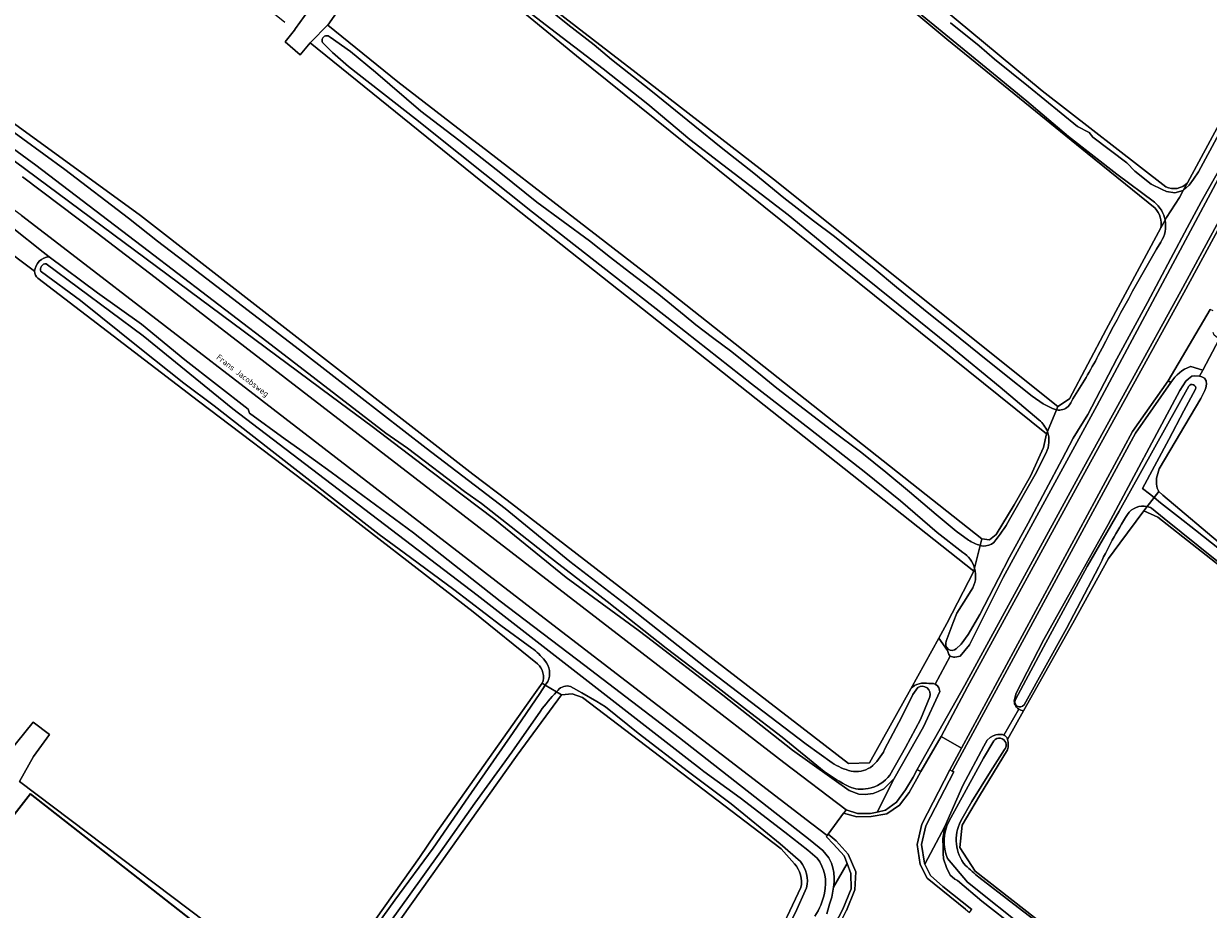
# Model space of a CAD drawing. Header units: metres. Extents: x 149984 to 156489, y 469398 to 478068.
# Tile 400 of 656: x 152796 to 152975, y 474138 to 474272. Entities that reach past the tile are written whole.
import ezdxf
from ezdxf.enums import TextEntityAlignment as Align

# ---------------------------------------------------------------- set-up
doc = ezdxf.new("R2010")
doc.units = ezdxf.units.M
doc.header["$LTSCALE"] = 0.75
for name, color, linetype, lineweight in [('B-WE-GK-BESCHOEIING-G', 252, 'GK-BESCHOEIING-SO', 18), ('B-WE-GR-GRAS-GV', 252, 'Continuous', 13), ('B-WE-OG-BEBOUWING-GV', 6, 'Continuous', 35), ('B-WE-OG-TERREIN_ERF-GV', 252, 'Continuous', 18), ('B-WE-OG-TERREIN_OEVER-GV', 252, 'Continuous', 18), ('B-WE-OG-TOPOGRAFIE-T18', 7, 'Continuous', 18), ('B-WE-OG-WATER-GV', 252, 'Continuous', 18), ('B-WE-OG-WATER_SLOOT-GV', 252, 'Continuous', 18), ('B-WE-OG-WEG-GV', 252, 'Continuous', 18), ('B-WE-VH-GESLOTENVERHARDING_ASFALT-GV', 252, 'Continuous', 18), ('B-WE-VH-GESLOTENVERHARDING_BETON-GV', 252, 'Continuous', 18), ('B-WE-VH-HALFVERHARDING_GRASBETONSTEEN-GV', 252, 'Continuous', 18)]:
    doc.layers.add(name, color=color, linetype=linetype, lineweight=lineweight)
doc.styles.add('NLCS-ISO-M500-T18', font='NLCS-ISO.ttf', dxfattribs={"height": 0.9})
doc.linetypes.add('GK-BESCHOEIING-SO', pattern='A,18,-3,[1,NLCS.SHX,S=0.6,R=0,X=0,Y=0],-3', length=24)

msp = doc.modelspace()

# ---------------------------------------------------------------- linework, layer by layer
at = {"layer": 'B-WE-GK-BESCHOEIING-G', "flags": 128}
for points in [[(152973.223, 474216.404), (152971.417, 474213.101), (152969.153, 474208.765), (152965.169, 474201.389), (152966.249, 474200.576), (152966.941, 474200.014)], [(152966.941, 474200.014), (152967.92, 474199.217), (152970.618, 474197.095), (152973.188, 474195.08), (152976.83, 474192.211), (152980.139, 474189.638), (152985.106, 474185.693), (152989.38, 474182.402), (152990.529, 474181.499)]]:
    msp.add_lwpolyline(points, dxfattribs=at)
at = {"layer": 'B-WE-GR-GRAS-GV', "flags": 128}
for points in [[(152913.647, 474362.59), (152912.192, 474360.473), (152911.776, 474359.95), (152882.426, 474323.034), (152879.78, 474319.727), (152881.319, 474318.481), (152885.337, 474315.229), (152950.027, 474261.519), (152968.7, 474247.009)], [(152971.978, 474247.57), (152991.831, 474284.405), (152993.816, 474288.374), (152993.714, 474289.948), (152993.127, 474290.95), (152990.964, 474293.533), (152986.746, 474297.288), (152965.373, 474315.758), (152944.747, 474333.101), (152942.287, 474335.169), (152933.711, 474341.977), (152920.643, 474352.472), (152913.428, 474358.545)], [(152967.085, 474243.739), (152956.811, 474252.089), (152945.015, 474261.676), (152935.604, 474269.325), (152924.515, 474278.608), (152906.683, 474293.014), (152896.634, 474301.944), (152892.392, 474305.441), (152879.075, 474316.11)], [(152855.7, 474289.698), (152888.657, 474264.208), (152909.41, 474248.158), (152952.405, 474213.762), (152954.178, 474214.917), (152959.681, 474225.404), (152967.984, 474240.806)], [(152785.85, 474262.975), (152813.765, 474242.641), (152863.981, 474203.57), (152869.194, 474199.607), (152920.788, 474159.788), (152923.962, 474159.92), (152930.163, 474171.123), (152934.402, 474178.782), (152935.604, 474180.954), (152939.705, 474188.892), (152865.225, 474247.894), (152839.414, 474268.751), (152837.92, 474266.946), (152835.663, 474268.902), (152837.027, 474270.68), (152837.191, 474270.903), (152839.189, 474273.617), (152839.825, 474274.087), (152837.623, 474275.674)], [(152797.787, 474234.223), (152792.434, 474238.238), (152790.87, 474239.411), (152788.396, 474239.576), (152778.231, 474226.329), (152774.65, 474221.663), (152750.004, 474189.544), (152764.851, 474178.308), (152780.171, 474167.751), (152786.719, 474162.909), (152792.275, 474159.535), (152797.554, 474166.084), (152800.014, 474164.179), (152797.633, 474160.845), (152795.503, 474157.1), (152828.778, 474131.921), (152830.825, 474134.475), (152832.36, 474133.06), (152830.517, 474130.605), (152836.616, 474125.99), (152838.918, 474129.363), (152842.093, 474127.048), (152843.436, 474128.443)], [(152873.754, 474174.892), (152864.057, 474182.718), (152840.201, 474201.18), (152822.529, 474214.602), (152798.26, 474233.16)], [(153043.242, 474137.41), (153009.329, 474163.327), (152979.299, 474187.801), (152967.525, 474197.062), (152965.378, 474198.011), (152961.781, 474193.118), (152960.068, 474190.788), (152954.686, 474181.037), (152947.223, 474167.756), (152944.788, 474163.423)], [(152843.436, 474128.443), (152849.417, 474136.387), (152855.943, 474145.595), (152858.37, 474149.172), (152872.979, 474169.845), (152874.477, 474171.937)], [(152912.621, 474144.66), (152910.603, 474146.93), (152880.586, 474169.784), (152879, 474170.331), (152877.415, 474170.167), (152870.69, 474161.091), (152846.071, 474126.38)], [(152944.77, 474161.874), (152940.573, 474154.944), (152937.939, 474150.479), (152937.569, 474147.104), (152939.908, 474143.523), (152967.279, 474122.152)], [(152911.494, 474136.66), (152913.579, 474141.054)]]:
    msp.add_lwpolyline(points, dxfattribs=at)
msp.add_lwpolyline([(152854.377, 474287.581), (152854.275, 474287.448), (152843.397, 474273.294), (152842.074, 474271.442), (152852.657, 474262.843), (152890.89, 474233.342), (152940.896, 474193.786), (152940.92, 474193.792), (152942.074, 474193.645), (152943.065, 474194.422), (152945.8, 474198.922), (152948.262, 474203.223), (152950.236, 474207.596), (152950.685, 474209.661), (152879.645, 474266.812), (152859.755, 474283.161)], close=True, dxfattribs=at)
at = {"layer": 'B-WE-GR-GRAS-GV'}
for points in [[(152968.7, 474247.009, 0.3268612), (152971.978, 474247.57)], [(152967.984, 474240.806, 0.2371474), (152967.085, 474243.739)], [(152798.26, 474233.16, -0.1625837), (152797.787, 474234.223)], [(152874.477, 474171.937, 0.3253579), (152873.754, 474174.892)], [(152944.788, 474163.423, -0.1614263), (152944.77, 474161.874)], [(152913.579, 474141.054, 0.2336586), (152912.621, 474144.66)]]:
    msp.add_lwpolyline(points, format="xyb", dxfattribs=at)
at = {"layer": 'B-WE-OG-BEBOUWING-GV', "flags": 128}
msp.add_lwpolyline([(152797.147, 474155.219), (152784.073, 474138.458), (152820.825, 474109.79), (152833.878, 474126.464)], close=True, dxfattribs=at)
at = {"layer": 'B-WE-OG-TERREIN_ERF-GV', "flags": 128}
for points in [[(152839.189, 474273.617), (152837.191, 474270.903), (152837.027, 474270.68), (152835.663, 474268.902), (152837.92, 474266.946), (152839.414, 474268.751), (152839.626, 474268.966), (152841.992, 474271.359), (152842.074, 474271.442), (152843.397, 474273.294)], [(152800.003, 474236.402), (152799.07, 474237.1), (152794.384, 474240.828)], [(152792.434, 474238.238), (152797.787, 474234.223)], [(152976.762, 474223.933), (152974.284, 474219.288), (152973.8, 474218.38), (152974.16, 474218.27), (152974.55, 474218.04), (152974.81, 474217.68), (152974.86, 474217.14), (152974.77, 474216.6), (152974.62, 474216.22), (152973.98, 474215.01), (152967.72, 474204.37), (152967.33, 474202.94), (152967.32, 474202.06), (152967.39, 474201.42), (152967.64, 474200.91), (152968.24, 474200.36), (152977.6, 474192.51)], [(152843.436, 474128.443), (152842.093, 474127.048), (152838.918, 474129.363), (152836.616, 474125.99), (152830.517, 474130.605), (152828.778, 474131.921), (152795.503, 474157.1), (152797.633, 474160.845), (152800.014, 474164.179), (152797.554, 474166.084), (152792.275, 474159.535), (152786.719, 474162.909), (152780.171, 474167.751), (152764.851, 474178.308), (152750.004, 474189.544)], [(152932.92, 474171.89), (152933.32, 474171.9), (152933.6, 474171.89), (152933.88, 474171.8), (152936.14, 474176.02), (152935.94, 474176.27), (152935.73, 474176.87), (152934.402, 474178.782), (152930.163, 474171.123)]]:
    msp.add_lwpolyline(points, dxfattribs=at)
at = {"layer": 'B-WE-OG-TERREIN_ERF-GV'}
for points in [[(152797.787, 474234.223, -0.3715431), (152800.003, 474236.402)], [(152930.163, 474171.123, -0.2608819), (152932.92, 474171.89)]]:
    msp.add_lwpolyline(points, format="xyb", dxfattribs=at)
at = {"layer": 'B-WE-OG-TERREIN_ERF-GV', "flags": 128}
for points in [[(152944.788, 474163.423), (152947.223, 474167.756), (152946.78, 474167.85), (152946.49, 474168.03), (152944.223, 474164.094), (152944.43, 474164.01), (152944.74, 474163.7)], [(152784.073, 474138.458), (152797.147, 474155.219), (152833.878, 474126.464), (152820.825, 474109.79)]]:
    msp.add_lwpolyline(points, close=True, dxfattribs=at)
at = {"layer": 'B-WE-OG-TERREIN_OEVER-GV', "flags": 128}
for points in [[(152930.163, 474171.123), (152923.962, 474159.92), (152920.788, 474159.788), (152869.194, 474199.607), (152863.981, 474203.57), (152813.765, 474242.641), (152785.85, 474262.975), (152680.678, 474335.868), (152622.319, 474376.094), (152616.384, 474380.185), (152578.946, 474405.982), (152579.055, 474407.289), (152591.259, 474425.182), (152603.42, 474441.569), (152657.342, 474403.199), (152666.258, 474396.854), (152722.747, 474357.431), (152797.923, 474302.147), (152799.741, 474300.81), (152808.553, 474293.689), (152835.573, 474271.855)], [(152968.7, 474247.009), (152950.027, 474261.519), (152885.337, 474315.229), (152881.319, 474318.481)], [(152879.075, 474316.11), (152892.392, 474305.441), (152896.634, 474301.944), (152906.683, 474293.014), (152924.515, 474278.608), (152935.604, 474269.325), (152945.015, 474261.676), (152956.811, 474252.089), (152967.085, 474243.739)], [(152952.2, 474213.273), (152952.405, 474213.762), (152909.41, 474248.158), (152888.657, 474264.208), (152855.7, 474289.698), (152854.377, 474287.581), (152859.755, 474283.161), (152879.645, 474266.812), (152950.685, 474209.661), (152950.817, 474209.976)], [(152994.379, 474289.287), (152993.816, 474288.374), (152991.831, 474284.405), (152971.978, 474247.57), (152971.353, 474246.411), (152972.246, 474247.22), (152972.9, 474248.126), (152973.64, 474249.258), (152976.77, 474255.057), (152979.427, 474259.652), (152981.077, 474261.909), (152982.146, 474263.713), (152983.187, 474265.98), (152984.385, 474268.885), (152985.054, 474269.91), (152985.838, 474271.711), (152986.193, 474272.668), (152987.64, 474275.387), (152989.94, 474279.016), (152992.687, 474283.97), (152993.813, 474286.095)], [(152949.547, 474211.742), (152943.701, 474216.682), (152936.06, 474222.951), (152928.283, 474229.243), (152919.065, 474236.665), (152911.647, 474242.745), (152901.786, 474250.304), (152896.781, 474254.162), (152890.448, 474259.485), (152883.681, 474264.831), (152874.943, 474271.546), (152864.537, 474279.602), (152856.088, 474286.529)], [(152966.98, 474244.645), (152961.299, 474248.895), (152954.003, 474254.615), (152947.723, 474259.948), (152943.208, 474263.602), (152923.042, 474280.195)], [(152873.518, 474275.456), (152878.37, 474271.522), (152882.349, 474268.45), (152884.977, 474266.21), (152890.903, 474261.535), (152897.557, 474256.136), (152901.547, 474252.931), (152906.482, 474249.026), (152910.977, 474245.339), (152915.501, 474241.868), (152918.641, 474239.462), (152921.753, 474236.961), (152924.648, 474234.621), (152928.024, 474231.813), (152932.884, 474227.861), (152936.35, 474225.119), (152940.524, 474221.73), (152944.34, 474218.68), (152948.528, 474215.338), (152950.195, 474214.184), (152951.584, 474213.484)], [(152940.653, 474192.789), (152940.896, 474193.786), (152890.89, 474233.342), (152852.657, 474262.843), (152842.074, 474271.442), (152841.992, 474271.359), (152839.626, 474268.966), (152839.414, 474268.751), (152865.225, 474247.894), (152939.705, 474188.892), (152939.815, 474189.345)], [(152936.201, 474271.765), (152940.487, 474268.293), (152942.804, 474266.29), (152947.97, 474262.154), (152955.356, 474256.117), (152957.116, 474255.187), (152957.694, 474254.494), (152962.826, 474250.631), (152964.049, 474249.352), (152966.476, 474247.395), (152968.162, 474246.562), (152968.799, 474246.282), (152970.081, 474246.084), (152971.353, 474246.411), (152971.978, 474247.57)], [(152770, 474269.2), (152842.6, 474215.35), (152848.77, 474210.76), (152857.66, 474204.02), (152867.33, 474196.71), (152878.1, 474187.94), (152888.99, 474179.96), (152890.243, 474179), (152901.77, 474170.16), (152912.31, 474161.83), (152920.88, 474155.73), (152922.35, 474155.16), (152923.29, 474155.14), (152924.47, 474155.28), (152925.27, 474155.57), (152926.08, 474155.97), (152927.69, 474157.54), (152932.12, 474165.34), (152934.55, 474170.67), (152934.42, 474171.26), (152934.23, 474171.56), (152933.88, 474171.8), (152933.6, 474171.89), (152933.32, 474171.9), (152932.92, 474171.89)], [(152842.434, 474269.601), (152845.509, 474267.436), (152849.274, 474264.298), (152856.124, 474258.409), (152861.904, 474254.06), (152868.251, 474249.039), (152873.658, 474244.657), (152881.639, 474238.823), (152884.788, 474236.327), (152887.697, 474234.081), (152892.103, 474230.691), (152895.952, 474227.609), (152897.718, 474226.12), (152900.221, 474224.2), (152903.116, 474222.035), (152907.743, 474218.371), (152909.916, 474216.556), (152914.09, 474213.36), (152918.194, 474210.183), (152922.765, 474206.751), (152926.396, 474203.872), (152929.982, 474200.896), (152933.987, 474197.427), (152937.014, 474194.916), (152938.907, 474193.574)], [(152855.344, 474257.243), (152845.187, 474265.162), (152842.771, 474267.308), (152841.417, 474268.637)], [(152917.086, 474158.612), (152910.73, 474163.77), (152905.373, 474167.914), (152899.521, 474172.48), (152893.232, 474177.222), (152884.294, 474184.298), (152875.233, 474191.315), (152865.299, 474199.096), (152862.747, 474200.942), (152854.104, 474207.498), (152850.865, 474209.746), (152832.847, 474223.614), (152814.954, 474237.332), (152797.957, 474250.274), (152783.643, 474260.711)], [(152792.833, 474256.582), (152802.347, 474249.607), (152811.974, 474242.27), (152816.346, 474238.764), (152821.445, 474234.874), (152829.187, 474228.948), (152837.83, 474222.333), (152846.827, 474215.32), (152856.97, 474207.474), (152868.897, 474198.334), (152878.656, 474190.358), (152887.813, 474183.292), (152899.131, 474174.382), (152909.951, 474166.116), (152914.367, 474162.758), (152918.282, 474159.927)], [(152938.043, 474191.718), (152934.144, 474194.726), (152928.605, 474199.501), (152923.401, 474203.763), (152915.015, 474210.311), (152906.132, 474217.199), (152894.496, 474226.358), (152883.663, 474234.825), (152873.024, 474243.155), (152862.078, 474251.858), (152855.344, 474257.243)], [(152939.815, 474189.345), (152939.705, 474188.892), (152935.604, 474180.954), (152934.402, 474178.782), (152935.73, 474176.87), (152935.94, 474176.27), (152936.14, 474176.02), (152936.61, 474175.91), (152936.83, 474175.91), (152937.13, 474175.92), (152937.62, 474176.03), (152939.05, 474177.73), (152944.15, 474187.91), (152950.14, 474198.9), (152958.28, 474213.87), (152977.8, 474250.33)], [(152977.394, 474250.589), (152974.061, 474244.699), (152971.955, 474240.798), (152969.472, 474236.132), (152965.939, 474229.479), (152961.308, 474220.995), (152956.914, 474212.556), (152954.7, 474208.969), (152953.074, 474205.828), (152950.604, 474201.196), (152947.935, 474196.121), (152945.117, 474190.997), (152943.433, 474187.769), (152940.611, 474182.343), (152938.864, 474179.297), (152937.797, 474177.83), (152937.058, 474177.142)], [(152968.594, 474241.938), (152967.984, 474240.806), (152959.681, 474225.404), (152954.178, 474214.917), (152952.405, 474213.762), (152952.2, 474213.273)], [(152967.984, 474240.806), (152968.594, 474241.938)], [(152799.552, 474235.362), (152814.179, 474224.449), (152827.718, 474213.416), (152864.635, 474185.265), (152896.364, 474160.574), (152898.378, 474158.982), (152898.913, 474158.585), (152904.372, 474154.615), (152911.156, 474149.45), (152914.609, 474146.727), (152916.054, 474145.525)], [(152917.47, 474137.1), (152917.9, 474138.53), (152918.24, 474139.6), (152918.44, 474140.82), (152918.487, 474141.127), (152918.6, 474141.87), (152918.61, 474142.47), (152918.57, 474143.31), (152918.42, 474144.04), (152918.21, 474144.74), (152917.77, 474145.57), (152916.87, 474146.64), (152914.98, 474148.2), (152895.25, 474163.71), (152880.91, 474174.65), (152868.12, 474184.35), (152855.03, 474194.67), (152842.6, 474203.85), (152837.86, 474207.26), (152835.62, 474208.84), (152830.23, 474212.75), (152830.05, 474213.39), (152820.49, 474220.85), (152813.92, 474226.23), (152807.28, 474230.96), (152800.003, 474236.402)], [(152872.922, 474177.263), (152868.219, 474180.684), (152861.141, 474186.099), (152853.646, 474191.643), (152849.862, 474194.409), (152833.237, 474207.383), (152824.902, 474213.888), (152820.348, 474217.304), (152813.679, 474222.599), (152804.727, 474229.78), (152798.803, 474234.115), (152798.732, 474234.167)], [(152798.26, 474233.16), (152822.529, 474214.602), (152840.201, 474201.18), (152864.057, 474182.718), (152873.754, 474174.892)], [(152973.223, 474216.404), (152971.417, 474213.101), (152969.153, 474208.765), (152965.169, 474201.389), (152966.249, 474200.576), (152966.941, 474200.014), (152967.64, 474200.91), (152967.39, 474201.42), (152967.32, 474202.06), (152967.33, 474202.94), (152967.72, 474204.37), (152973.98, 474215.01), (152974.62, 474216.22), (152974.77, 474216.6), (152974.86, 474217.14), (152974.81, 474217.68), (152974.55, 474218.04), (152974.16, 474218.27), (152973.8, 474218.38), (152973.04, 474218.41), (152972.64, 474218.36), (152972.14, 474217.95), (152971.74, 474217.6), (152970.82, 474216.21), (152959.98, 474195.96), (152950.26, 474178.56), (152946.11, 474170.42), (152945.83, 474169.48)], [(152945.975, 474169.485), (152950.21, 474177.391), (152956.823, 474189.574), (152961.658, 474197.974), (152972.181, 474216.847)], [(152950.817, 474209.976), (152950.685, 474209.661), (152950.236, 474207.596), (152948.262, 474203.223), (152945.8, 474198.922), (152943.065, 474194.422), (152942.074, 474193.645), (152940.92, 474193.792), (152940.896, 474193.786), (152940.653, 474192.789)], [(152945.112, 474196.698), (152948.994, 474203.513), (152950.626, 474206.776)], [(152977.6, 474192.51), (152968.24, 474200.36), (152967.64, 474200.91), (152966.941, 474200.014), (152967.92, 474199.217), (152970.618, 474197.095), (152973.188, 474195.08), (152976.83, 474192.211)], [(152946.49, 474168.03), (152946.78, 474167.85), (152947.223, 474167.756), (152954.686, 474181.037), (152960.068, 474190.788), (152961.781, 474193.118), (152965.378, 474198.011), (152965.879, 474198.653)], [(152965.879, 474198.653), (152965.378, 474198.011), (152967.525, 474197.062), (152979.299, 474187.801), (153009.329, 474163.327), (153043.242, 474137.41)], [(153042.413, 474138.247), (153035.474, 474143.953), (153025.988, 474151.346), (153017.116, 474158.366), (153006.438, 474166.327), (152995.712, 474174.877), (152985.988, 474182.784), (152979.005, 474188.38), (152968.463, 474196.872), (152966.545, 474198.408)], [(152958.58, 474189.537), (152953.685, 474180.227), (152947.293, 474168.676)], [(152935.544, 474178.303), (152936.561, 474181.137), (152937.12, 474182.524), (152938.169, 474184.221), (152939.321, 474185.954)], [(152874.208, 474167.732), (152869.889, 474161.513), (152864.316, 474153.811), (152859.137, 474146.447), (152854.262, 474139.694), (152849.592, 474133.181), (152845.169, 474126.706), (152843.864, 474127.6), (152846.375, 474131.025), (152852.228, 474139.166), (152858.028, 474146.996), (152863.323, 474154.793), (152870.071, 474164.516), (152874.142, 474170.409), (152874.945, 474171.655), (152874.477, 474171.937), (152872.979, 474169.845), (152858.37, 474149.172), (152855.943, 474145.595), (152849.417, 474136.387), (152843.436, 474128.443)], [(152874.477, 474171.937), (152874.945, 474171.655), (152875.317, 474172.231)], [(152876.888, 474170.878), (152876.651, 474170.627), (152877.415, 474170.167), (152879, 474170.331), (152880.586, 474169.784), (152910.603, 474146.93), (152912.621, 474144.66)], [(152877.415, 474170.167), (152876.651, 474170.627)], [(152913.499, 474144.977), (152910.462, 474147.682), (152903.045, 474153.738), (152896.611, 474158.528), (152888.963, 474164.385), (152884.067, 474168.377), (152882.753, 474169.188), (152880.455, 474170.496), (152878.752, 474171.427)], [(152926.225, 474161.92), (152928.81, 474166.865), (152930.484, 474170.219), (152931.235, 474171.304)], [(152846.071, 474126.38), (152870.69, 474161.091), (152877.415, 474170.167)], [(152933.043, 474169.887), (152931.638, 474166.464), (152929.398, 474162.214), (152926.996, 474158.064)], [(152944.788, 474163.423), (152944.74, 474163.7), (152944.43, 474164.01), (152944.223, 474164.094), (152944.01, 474164.18), (152943.35, 474164.19), (152943.01, 474164.14), (152942.61, 474164), (152942.17, 474163.73), (152941.74, 474163.32), (152941.2, 474162.43), (152938.05, 474156.47), (152935.33, 474150.3), (152935, 474148.45), (152935.05, 474147.05), (152935.094, 474146.247), (152935.14, 474145.42), (152935.58, 474144.08), (152936.12, 474142.95), (152936.43, 474142.66), (152936.83, 474142.35), (152937.22, 474142.1), (152940.9, 474138.98), (152951.49, 474130.74)], [(152935.912, 474151.042), (152941.153, 474160.642), (152942.73, 474163.249)], [(152967.279, 474122.152), (152939.908, 474143.523), (152937.569, 474147.104), (152937.939, 474150.479), (152940.573, 474154.944), (152944.77, 474161.874)], [(152944.332, 474161.917), (152942.232, 474158.604), (152939.398, 474154.09), (152937.725, 474151.123)], [(152947.974, 474134.493), (152938.725, 474141.884), (152935.742, 474145.468)], [(152940.464, 474142.612), (152946.404, 474138.025), (152956.668, 474130.189)], [(152913.579, 474141.054), (152911.494, 474136.66), (152902.729, 474119.545), (152893.757, 474102.53), (152893.376, 474101.939), (152880.689, 474078.733)], [(152881.274, 474079.276), (152883.707, 474083.541), (152888.44, 474091.95), (152893.877, 474101.972), (152896.223, 474106.361), (152901.785, 474117.016), (152903.436, 474119.965), (152908.683, 474129.172), (152912.734, 474137.276), (152914.418, 474141.028)]]:
    msp.add_lwpolyline(points, dxfattribs=at)
at = {"layer": 'B-WE-OG-TERREIN_OEVER-GV'}
for points in [[(152841.417, 474268.637, -1.008981), (152842.434, 474269.601)], [(152971.978, 474247.57, -0.3268612), (152968.7, 474247.009)], [(152968.594, 474241.938, 0.1913804), (152966.98, 474244.645)], [(152967.085, 474243.739, -0.2371474), (152967.984, 474240.806)], [(152967.939, 474238.632, 0.2022127), (152968.594, 474241.938)], [(152958.514, 474221.488, -0.0143141), (152967.939, 474238.632)], [(152800.003, 474236.402, 0.3715431), (152797.787, 474234.223)], [(152798.732, 474234.167, -0.5653524), (152799.552, 474235.362)], [(152797.787, 474234.223, 0.1625837), (152798.26, 474233.16)], [(152954.665, 474214.919, 0.0209428), (152958.514, 474221.488)], [(152972.181, 474216.847, -0.8478647), (152973.223, 474216.404)], [(152952.2, 474213.273, 0.2265788), (152953.96, 474213.762)], [(152953.96, 474213.762, 0.0623096), (152954.665, 474214.919)], [(152951.584, 474213.484, 0.0762494), (152952.2, 474213.273)], [(152950.817, 474209.976, 0.1377708), (152949.547, 474211.742)], [(152950.626, 474206.776, 0.2077441), (152950.817, 474209.976)], [(152962.924, 474197.453, 0.0305094), (152958.58, 474189.537)], [(152965.879, 474198.653, 0.3148783), (152962.924, 474197.453)], [(152966.545, 474198.408, 0.0636803), (152965.879, 474198.653)], [(152942.706, 474193.241, 0.0501663), (152945.112, 474196.698)], [(152938.907, 474193.574, 0.073027), (152940.653, 474192.789)], [(152940.653, 474192.789, 0.0179144), (152941.099, 474192.68)], [(152941.099, 474192.68, 0.1969399), (152942.706, 474193.241)], [(152939.815, 474189.345, 0.1837545), (152938.043, 474191.718)], [(152939.321, 474185.954, 0.2151352), (152939.815, 474189.345)], [(152937.058, 474177.142, -0.8151914), (152935.544, 474178.303)], [(152874.868, 474175.361, 0.067069), (152872.922, 474177.263)], [(152873.754, 474174.892, -0.3253579), (152874.477, 474171.937)], [(152875.317, 474172.231, 0.3025628), (152874.868, 474175.361)], [(152876.651, 474170.627, 0.0263239), (152874.208, 474167.732)], [(152878.752, 474171.427, 0.3337208), (152876.888, 474170.878)], [(152932.92, 474171.89, 0.2608819), (152930.163, 474171.123)], [(152931.235, 474171.304, -0.7139531), (152933.043, 474169.887)], [(152945.83, 474169.48, 0.2967278), (152946.49, 474168.03)], [(152947.293, 474168.676, -0.9287911), (152945.975, 474169.485)], [(152942.73, 474163.249, -1.0367497), (152944.332, 474161.917)], [(152944.77, 474161.874, 0.1614263), (152944.788, 474163.423)], [(152924.083, 474159.229, 0.1171468), (152926.225, 474161.92)], [(152918.282, 474159.927, 0.0765075), (152921.15, 474158.652)], [(152920.801, 474156.333, -0.0325745), (152917.086, 474158.612)], [(152921.15, 474158.652, 0.1968231), (152924.083, 474159.229)], [(152926.996, 474158.064, -0.1978534), (152923.721, 474156.049)], [(152923.721, 474156.049, -0.1718248), (152920.801, 474156.333)], [(152935.742, 474145.468, -0.2206375), (152935.912, 474151.042)], [(152937.725, 474151.123, 0.2999882), (152938.428, 474144.392)], [(152916.054, 474145.525, -0.2150054), (152917.141, 474140.231)], [(152912.621, 474144.66, -0.2336586), (152913.579, 474141.054)], [(152914.418, 474141.028, 0.2435741), (152913.499, 474144.977)], [(152938.428, 474144.392, 0.0068879), (152940.464, 474142.612)], [(152917.141, 474140.231, -0.0899886), (152915.672, 474136.735)]]:
    msp.add_lwpolyline(points, format="xyb", dxfattribs=at)
at = {"layer": 'B-WE-OG-WATER-GV', "flags": 128}
for points in [[(152783.643, 474260.711), (152797.957, 474250.274), (152814.954, 474237.332), (152832.847, 474223.614), (152850.865, 474209.746), (152854.104, 474207.498), (152862.747, 474200.942), (152865.299, 474199.096), (152875.233, 474191.315), (152884.294, 474184.298), (152893.232, 474177.222), (152899.521, 474172.48), (152905.373, 474167.914), (152910.73, 474163.77), (152917.086, 474158.612)], [(152918.282, 474159.927), (152914.367, 474162.758), (152909.951, 474166.116), (152899.131, 474174.382), (152887.813, 474183.292), (152878.656, 474190.358), (152868.897, 474198.334), (152856.97, 474207.474), (152846.827, 474215.32), (152837.83, 474222.333), (152829.187, 474228.948), (152821.445, 474234.874), (152816.346, 474238.764), (152811.974, 474242.27), (152802.347, 474249.607), (152792.833, 474256.582)], [(152931.235, 474171.304), (152930.484, 474170.219), (152928.81, 474166.865), (152926.225, 474161.92)], [(152926.996, 474158.064), (152929.398, 474162.214), (152931.638, 474166.464), (152933.043, 474169.887)]]:
    msp.add_lwpolyline(points, dxfattribs=at)
at = {"layer": 'B-WE-OG-WATER-GV'}
for points in [[(152933.043, 474169.887, 0.7139531), (152931.235, 474171.304)], [(152926.225, 474161.92, -0.1171468), (152924.083, 474159.229)], [(152921.15, 474158.652, -0.0765075), (152918.282, 474159.927)], [(152917.086, 474158.612, 0.0325745), (152920.801, 474156.333)], [(152924.083, 474159.229, -0.1968231), (152921.15, 474158.652)], [(152923.721, 474156.049, 0.1978534), (152926.996, 474158.064)], [(152920.801, 474156.333, 0.1718248), (152923.721, 474156.049)]]:
    msp.add_lwpolyline(points, format="xyb", dxfattribs=at)
at = {"layer": 'B-WE-OG-WATER_SLOOT-GV', "flags": 128}
for points in [[(152856.088, 474286.529), (152864.537, 474279.602), (152874.943, 474271.546), (152883.681, 474264.831), (152890.448, 474259.485), (152896.781, 474254.162), (152901.786, 474250.304), (152911.647, 474242.745), (152919.065, 474236.665), (152928.283, 474229.243), (152936.06, 474222.951), (152943.701, 474216.682), (152949.547, 474211.742)], [(152993.813, 474286.095), (152992.687, 474283.97), (152989.94, 474279.016), (152987.64, 474275.387), (152986.193, 474272.668), (152985.838, 474271.711), (152985.054, 474269.91), (152984.385, 474268.885), (152983.187, 474265.98), (152982.146, 474263.713), (152981.077, 474261.909), (152979.427, 474259.652), (152976.77, 474255.057), (152973.64, 474249.258), (152972.9, 474248.126), (152972.246, 474247.22), (152971.353, 474246.411), (152970.797, 474245.379), (152968.809, 474242.337), (152968.594, 474241.938)], [(152923.042, 474280.195), (152943.208, 474263.602), (152947.723, 474259.948), (152954.003, 474254.615), (152961.299, 474248.895), (152966.98, 474244.645)], [(152951.584, 474213.484), (152950.195, 474214.184), (152948.528, 474215.338), (152944.34, 474218.68), (152940.524, 474221.73), (152936.35, 474225.119), (152932.884, 474227.861), (152928.024, 474231.813), (152924.648, 474234.621), (152921.753, 474236.961), (152918.641, 474239.462), (152915.501, 474241.868), (152910.977, 474245.339), (152906.482, 474249.026), (152901.547, 474252.931), (152897.557, 474256.136), (152890.903, 474261.535), (152884.977, 474266.21), (152882.349, 474268.45), (152878.37, 474271.522), (152873.518, 474275.456)], [(152968.594, 474241.938), (152968.809, 474242.337), (152970.797, 474245.379), (152971.353, 474246.411), (152970.081, 474246.084), (152968.799, 474246.282), (152968.162, 474246.562), (152966.476, 474247.395), (152964.049, 474249.352), (152962.826, 474250.631), (152957.694, 474254.494), (152957.116, 474255.187), (152955.356, 474256.117), (152947.97, 474262.154), (152942.804, 474266.29), (152940.487, 474268.293), (152936.201, 474271.765)], [(152938.907, 474193.574), (152937.014, 474194.916), (152933.987, 474197.427), (152929.982, 474200.896), (152926.396, 474203.872), (152922.765, 474206.751), (152918.194, 474210.183), (152914.09, 474213.36), (152909.916, 474216.556), (152907.743, 474218.371), (152903.116, 474222.035), (152900.221, 474224.2), (152897.718, 474226.12), (152895.952, 474227.609), (152892.103, 474230.691), (152887.697, 474234.081), (152884.788, 474236.327), (152881.639, 474238.823), (152873.658, 474244.657), (152868.251, 474249.039), (152861.904, 474254.06), (152856.124, 474258.409), (152849.274, 474264.298), (152845.509, 474267.436), (152842.434, 474269.601)], [(152841.417, 474268.637), (152842.771, 474267.308), (152845.187, 474265.162), (152855.344, 474257.243), (152862.078, 474251.858), (152873.024, 474243.155), (152883.663, 474234.825), (152894.496, 474226.358), (152906.132, 474217.199), (152915.015, 474210.311), (152923.401, 474203.763), (152928.605, 474199.501), (152934.144, 474194.726), (152938.043, 474191.718)], [(152937.058, 474177.142), (152937.797, 474177.83), (152938.864, 474179.297), (152940.611, 474182.343), (152943.433, 474187.769), (152945.117, 474190.997), (152947.935, 474196.121), (152950.604, 474201.196), (152953.074, 474205.828), (152954.7, 474208.969), (152956.914, 474212.556), (152961.308, 474220.995), (152965.939, 474229.479), (152969.472, 474236.132), (152971.955, 474240.798), (152974.061, 474244.699), (152977.394, 474250.589)], [(152916.054, 474145.525), (152914.609, 474146.727), (152911.156, 474149.45), (152904.372, 474154.615), (152898.913, 474158.585), (152898.378, 474158.982), (152896.364, 474160.574), (152864.635, 474185.265), (152827.718, 474213.416), (152814.179, 474224.449), (152799.552, 474235.362)], [(152798.732, 474234.167), (152798.803, 474234.115), (152804.727, 474229.78), (152813.679, 474222.599), (152820.348, 474217.304), (152824.902, 474213.888), (152833.237, 474207.383), (152849.862, 474194.409), (152853.646, 474191.643), (152861.141, 474186.099), (152868.219, 474180.684), (152872.922, 474177.263)], [(152972.181, 474216.847), (152961.658, 474197.974), (152956.823, 474189.574), (152950.21, 474177.391), (152945.975, 474169.485)], [(152965.879, 474198.653), (152966.941, 474200.014), (152966.249, 474200.576), (152965.169, 474201.389), (152969.153, 474208.765), (152971.417, 474213.101), (152973.223, 474216.404)], [(152952.2, 474213.273), (152950.817, 474209.976)], [(152950.817, 474209.976), (152952.2, 474213.273)], [(152950.626, 474206.776), (152948.994, 474203.513), (152945.112, 474196.698)], [(153043.232, 474139.587), (153039.043, 474143.317), (153034.539, 474146.969), (153029.95, 474150.405), (153025.921, 474153.658), (153022.182, 474156.38), (153017.952, 474159.535), (153014.242, 474162.617), (153010.954, 474165.2), (153007.203, 474168.134), (153004.742, 474170.178), (152999.919, 474173.966), (152995.654, 474177.361), (152991.9, 474180.422), (152990.529, 474181.499), (152989.38, 474182.402), (152985.106, 474185.693), (152980.139, 474189.638), (152976.83, 474192.211), (152973.188, 474195.08), (152970.618, 474197.095), (152967.92, 474199.217), (152966.941, 474200.014), (152965.879, 474198.653)], [(152966.545, 474198.408), (152968.463, 474196.872), (152979.005, 474188.38), (152985.988, 474182.784), (152995.712, 474174.877), (153006.438, 474166.327), (153017.116, 474158.366), (153025.988, 474151.346), (153035.474, 474143.953), (153042.413, 474138.247)], [(152940.653, 474192.789), (152939.815, 474189.345)], [(152939.815, 474189.345), (152940.653, 474192.789)], [(152947.293, 474168.676), (152953.685, 474180.227), (152958.58, 474189.537)], [(152939.321, 474185.954), (152938.169, 474184.221), (152937.12, 474182.524), (152936.561, 474181.137), (152935.544, 474178.303)], [(152874.945, 474171.655), (152874.142, 474170.409), (152870.071, 474164.516), (152863.323, 474154.793), (152858.028, 474146.996), (152852.228, 474139.166), (152846.375, 474131.025), (152843.864, 474127.6), (152845.169, 474126.706), (152849.592, 474133.181), (152854.262, 474139.694), (152859.137, 474146.447), (152864.316, 474153.811), (152869.889, 474161.513), (152874.208, 474167.732)], [(152875.317, 474172.231), (152874.945, 474171.655)], [(152876.651, 474170.627), (152874.945, 474171.655)], [(152874.945, 474171.655), (152876.651, 474170.627), (152876.888, 474170.878)], [(152878.752, 474171.427), (152880.455, 474170.496), (152882.753, 474169.188), (152884.067, 474168.377), (152888.963, 474164.385), (152896.611, 474158.528), (152903.045, 474153.738), (152910.462, 474147.682), (152913.499, 474144.977)], [(152942.73, 474163.249), (152941.153, 474160.642), (152935.912, 474151.042)], [(152937.725, 474151.123), (152939.398, 474154.09), (152942.232, 474158.604), (152944.332, 474161.917)], [(152935.742, 474145.468), (152938.725, 474141.884), (152947.974, 474134.493)], [(152956.668, 474130.189), (152946.404, 474138.025), (152940.464, 474142.612)], [(152914.418, 474141.028), (152912.734, 474137.276), (152908.683, 474129.172), (152903.436, 474119.965), (152901.785, 474117.016), (152896.223, 474106.361), (152893.877, 474101.972), (152888.44, 474091.95), (152883.707, 474083.541), (152881.274, 474079.276)]]:
    msp.add_lwpolyline(points, dxfattribs=at)
at = {"layer": 'B-WE-OG-WATER_SLOOT-GV'}
for points in [[(152842.434, 474269.601, 1.008981), (152841.417, 474268.637)], [(152966.98, 474244.645, -0.1913804), (152968.594, 474241.938)], [(152968.594, 474241.938, -0.2022127), (152967.939, 474238.632)], [(152967.939, 474238.632, 0.0143141), (152958.514, 474221.488)], [(152799.552, 474235.362, 0.5653524), (152798.732, 474234.167)], [(152958.514, 474221.488, -0.0209428), (152954.665, 474214.919)], [(152973.223, 474216.404, 0.8478647), (152972.181, 474216.847)], [(152953.96, 474213.762, -0.2265788), (152952.2, 474213.273)], [(152954.665, 474214.919, -0.0623096), (152953.96, 474213.762)], [(152952.2, 474213.273, -0.0762494), (152951.584, 474213.484)], [(152949.547, 474211.742, -0.1377708), (152950.817, 474209.976)], [(152950.817, 474209.976, -0.2077441), (152950.626, 474206.776)], [(152958.58, 474189.537, -0.0305094), (152962.924, 474197.453)], [(152962.924, 474197.453, -0.3148783), (152965.879, 474198.653)], [(152965.879, 474198.653, -0.0636803), (152966.545, 474198.408)], [(152945.112, 474196.698, -0.0501663), (152942.706, 474193.241)], [(152940.653, 474192.789, -0.073027), (152938.907, 474193.574)], [(152941.099, 474192.68, -0.0179144), (152940.653, 474192.789)], [(152942.706, 474193.241, -0.1969399), (152941.099, 474192.68)], [(152938.043, 474191.718, -0.1837545), (152939.815, 474189.345)], [(152939.815, 474189.345, -0.2151352), (152939.321, 474185.954)], [(152935.544, 474178.303, 0.8151914), (152937.058, 474177.142)], [(152872.922, 474177.263, -0.067069), (152874.868, 474175.361)], [(152874.868, 474175.361, -0.3025628), (152875.317, 474172.231)], [(152874.208, 474167.732, -0.0263239), (152876.651, 474170.627)], [(152876.888, 474170.878, -0.3337208), (152878.752, 474171.427)], [(152945.975, 474169.485, 0.9287911), (152947.293, 474168.676)], [(152944.332, 474161.917, 1.0367497), (152942.73, 474163.249)], [(152935.912, 474151.042, 0.2206375), (152935.742, 474145.468)], [(152938.428, 474144.392, -0.2999882), (152937.725, 474151.123)], [(152917.141, 474140.231, 0.2150054), (152916.054, 474145.525)], [(152913.499, 474144.977, -0.2435741), (152914.418, 474141.028)], [(152940.464, 474142.612, -0.0068879), (152938.428, 474144.392)], [(152915.672, 474136.735, 0.0899886), (152917.141, 474140.231)]]:
    msp.add_lwpolyline(points, format="xyb", dxfattribs=at)
at = {"layer": 'B-WE-OG-WEG-GV', "flags": 128}
for points in [[(152917.55, 474148.91), (152915.233, 474150.669), (152873.488, 474182.812), (152832.084, 474214.755), (152802.771, 474237.304), (152795.784, 474242.64), (152788.126, 474248.286), (152779.305, 474254.769), (152737.399, 474283.639), (152694.565, 474313.086), (152651.193, 474342.995), (152609.831, 474371.439), (152560.734, 474405.283), (152517.371, 474435.191)], [(152795.976, 474248.478), (152807.234, 474239.969), (152815.974, 474233.26), (152824.056, 474227.044), (152858.285, 474200.61), (152896.117, 474171.457), (152910.975, 474159.979), (152920.409, 474152.805), (152922.115, 474152.277), (152924.108, 474152.235), (152925.077, 474152.463), (152927.69, 474157.54), (152926.08, 474155.97), (152925.27, 474155.57), (152924.47, 474155.28), (152923.29, 474155.14), (152922.35, 474155.16), (152920.88, 474155.73), (152912.31, 474161.83), (152901.77, 474170.16), (152890.243, 474179), (152888.99, 474179.96), (152878.1, 474187.94), (152867.33, 474196.71), (152857.66, 474204.02), (152848.77, 474210.76), (152842.6, 474215.35), (152770, 474269.2)], [(152977.8, 474250.33), (152958.28, 474213.87), (152950.14, 474198.9), (152944.15, 474187.91), (152939.05, 474177.73), (152937.62, 474176.03), (152937.13, 474175.92), (152936.83, 474175.91), (152936.61, 474175.91), (152936.14, 474176.02), (152933.88, 474171.8), (152934.23, 474171.56), (152934.42, 474171.26), (152934.55, 474170.67), (152932.12, 474165.34), (152927.69, 474157.54), (152925.077, 474152.463), (152926.351, 474152.763), (152928.036, 474153.956), (152929.374, 474155.823), (152930.524, 474157.767), (152931.136, 474158.886), (152938.323, 474171.648), (152955.775, 474203.581), (152971, 474231.193), (152985.685, 474258.314)], [(152794.384, 474240.828), (152799.07, 474237.1), (152800.003, 474236.402), (152807.28, 474230.96), (152813.92, 474226.23), (152820.49, 474220.85), (152830.05, 474213.39), (152830.23, 474212.75), (152835.62, 474208.84), (152837.86, 474207.26), (152842.6, 474203.85), (152855.03, 474194.67), (152868.12, 474184.35), (152880.91, 474174.65), (152895.25, 474163.71), (152914.98, 474148.2), (152916.87, 474146.64), (152917.77, 474145.57), (152918.21, 474144.74), (152918.42, 474144.04), (152918.57, 474143.31), (152918.61, 474142.47), (152918.6, 474141.87), (152918.487, 474141.127), (152920.549, 474144.704), (152920.12, 474145.836), (152918.492, 474147.615), (152917.419, 474148.739), (152917.55, 474148.91)], [(152945.83, 474169.48), (152946.11, 474170.42), (152950.26, 474178.56), (152959.98, 474195.96), (152970.82, 474216.21), (152971.74, 474217.6), (152972.14, 474217.95), (152972.64, 474218.36), (152973.04, 474218.41), (152973.8, 474218.38), (152974.284, 474219.288), (152972.478, 474219.838), (152972.434, 474219.822)], [(152969.496, 474217.422), (152969.473, 474217.384), (152964.12, 474209.751), (152936.621, 474159.003), (152936.442, 474158.672), (152936.662, 474158.554), (152932.469, 474150.39), (152931.787, 474147.553), (152932.242, 474144.733), (152932.312, 474144.59), (152935.33, 474150.3), (152938.05, 474156.47), (152941.2, 474162.43), (152941.74, 474163.32), (152942.17, 474163.73), (152942.61, 474164), (152943.01, 474164.14), (152943.35, 474164.19), (152944.01, 474164.18), (152944.223, 474164.094), (152946.49, 474168.03)], [(152951.49, 474130.74), (152940.9, 474138.98), (152937.22, 474142.1), (152936.83, 474142.35), (152936.43, 474142.66), (152936.12, 474142.95), (152935.58, 474144.08), (152935.14, 474145.42), (152935.094, 474146.247), (152935.05, 474147.05), (152935, 474148.45), (152935.33, 474150.3), (152932.312, 474144.59), (152933.159, 474142.879), (152934.995, 474141.223), (152939.384, 474137.752)], [(152917.416, 474133.046), (152919.925, 474137.814), (152921.152, 474140.882), (152921.125, 474143.183), (152920.549, 474144.704), (152918.487, 474141.127), (152918.44, 474140.82), (152918.24, 474139.6), (152917.9, 474138.53), (152917.47, 474137.1)]]:
    msp.add_lwpolyline(points, dxfattribs=at)
at = {"layer": 'B-WE-OG-WEG-GV'}
for points in [[(152972.434, 474219.822, 0.1667347), (152969.496, 474217.422)], [(152946.49, 474168.03, -0.2967278), (152945.83, 474169.48)]]:
    msp.add_lwpolyline(points, format="xyb", dxfattribs=at)
at = {"layer": 'B-WE-VH-GESLOTENVERHARDING_ASFALT-GV', "flags": 128}
for points in [[(152971.439, 474230.953), (152986.125, 474258.076), (152985.685, 474258.314), (152971, 474231.193), (152955.775, 474203.581), (152938.323, 474171.648), (152931.136, 474158.886), (152931.199, 474158.851), (152931.675, 474158.585), (152934.757, 474163.915), (152938.761, 474171.406), (152956.213, 474203.34)], [(152964.12, 474209.751), (152969.473, 474217.384), (152969.496, 474217.422), (152969.064, 474217.671), (152963.694, 474210.015), (152937.845, 474162.135), (152936.088, 474158.86), (152936.442, 474158.672), (152936.621, 474159.003)]]:
    msp.add_lwpolyline(points, close=True, dxfattribs=at)
for points in [[(152986.125, 474258.076), (152971.439, 474230.953), (152956.213, 474203.34), (152938.761, 474171.406), (152934.757, 474163.915), (152937.845, 474162.135), (152963.694, 474210.015), (152969.064, 474217.671), (152975.407, 474228.431)], [(152975.875, 474228.256), (152975.407, 474228.431), (152969.064, 474217.671), (152969.496, 474217.422)], [(152972.434, 474219.822), (152972.478, 474219.838), (152974.284, 474219.288), (152976.762, 474223.933), (152976.004, 474224.572), (152975.885, 474224.94)], [(152938.462, 474137.766), (152932.638, 474142.466), (152931.616, 474144.533), (152931.125, 474147.578), (152931.855, 474150.618), (152936.088, 474158.86), (152937.845, 474162.135), (152934.757, 474163.915), (152931.675, 474158.585), (152931.084, 474157.487), (152929.927, 474155.446), (152928.473, 474153.526), (152926.555, 474152.22), (152924.183, 474151.779), (152922.033, 474151.772), (152920.027, 474152.281), (152917.717, 474149.132), (152918.877, 474148.125), (152920.706, 474146.127), (152921.861, 474143.457), (152921.734, 474140.692), (152920.476, 474137.582)]]:
    msp.add_lwpolyline(points, dxfattribs=at)
at = {"layer": 'B-WE-VH-GESLOTENVERHARDING_ASFALT-GV'}
msp.add_lwpolyline([(152969.496, 474217.422, -0.1667347), (152972.434, 474219.822)], format="xyb", dxfattribs=at)
at = {"layer": 'B-WE-VH-GESLOTENVERHARDING_BETON-GV', "flags": 128}
msp.add_lwpolyline([(152795.784, 474242.64), (152802.771, 474237.304), (152832.084, 474214.755), (152873.488, 474182.812), (152915.233, 474150.669), (152917.55, 474148.91), (152917.717, 474149.132), (152920.027, 474152.281), (152920.052, 474152.314), (152920.409, 474152.805), (152910.975, 474159.979), (152896.117, 474171.457), (152858.285, 474200.61), (152824.056, 474227.044), (152815.974, 474233.26), (152807.234, 474239.969), (152795.976, 474248.478)], dxfattribs=at)
at = {"layer": 'B-WE-VH-HALFVERHARDING_GRASBETONSTEEN-GV', "flags": 128}
for points in [[(152931.675, 474158.585), (152931.199, 474158.851), (152931.136, 474158.886), (152930.524, 474157.767), (152929.374, 474155.823), (152928.036, 474153.956), (152926.351, 474152.763), (152925.077, 474152.463), (152924.108, 474152.235), (152922.115, 474152.277), (152920.409, 474152.805), (152920.052, 474152.314), (152920.027, 474152.281), (152922.033, 474151.772), (152924.183, 474151.779), (152926.555, 474152.22), (152928.473, 474153.526), (152929.927, 474155.446), (152931.084, 474157.487)], [(152938.462, 474137.766), (152939.058, 474137.304), (152939.287, 474137.63), (152939.384, 474137.752), (152934.995, 474141.223), (152933.159, 474142.879), (152932.312, 474144.59), (152932.242, 474144.733), (152931.787, 474147.553), (152932.469, 474150.39), (152936.662, 474158.554), (152936.442, 474158.672), (152936.088, 474158.86), (152931.855, 474150.618), (152931.125, 474147.578), (152931.616, 474144.533), (152932.638, 474142.466)], [(152917.717, 474149.132), (152917.55, 474148.91), (152917.419, 474148.739), (152918.492, 474147.615), (152920.12, 474145.836), (152920.549, 474144.704), (152921.125, 474143.183), (152921.152, 474140.882), (152919.925, 474137.814), (152917.416, 474133.046), (152917.948, 474132.758), (152920.476, 474137.582), (152921.734, 474140.692), (152921.861, 474143.457), (152920.706, 474146.127), (152918.877, 474148.125)]]:
    msp.add_lwpolyline(points, close=True, dxfattribs=at)

# ---------------------------------------------------------------- texts
at = {"layer": 'B-WE-OG-TOPOGRAFIE-T18', "style": 'NLCS-ISO-M500-T18'}
msp.add_text('Frans Jacobsweg', height=0.9, rotation=322.4, dxfattribs=at).set_placement((152829.153, 474218.356), align=Align.MIDDLE)

doc.saveas('drawing.dxf')
